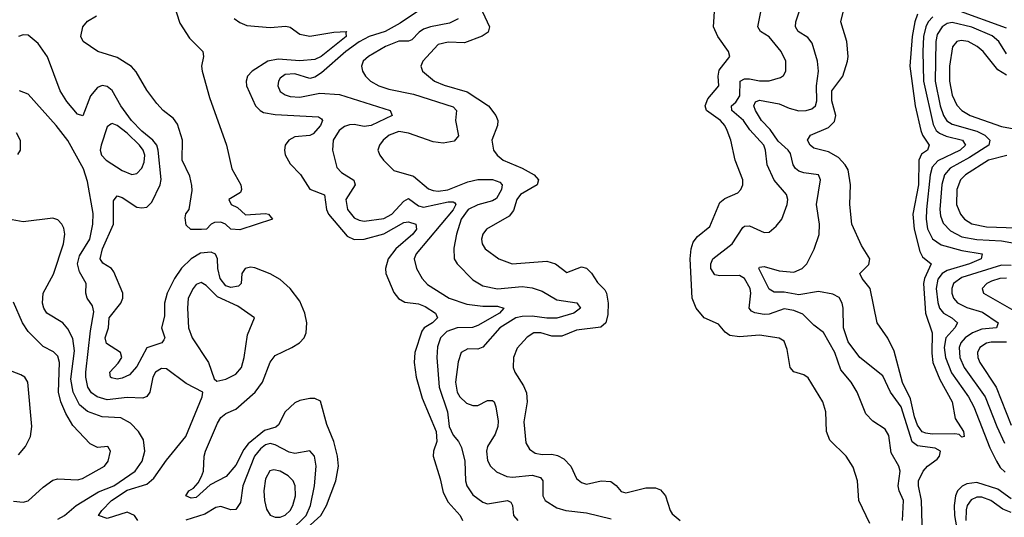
# Model space of a CAD drawing. Header units: inches. Extents: x 1552611 to 1694776, y 811966 to 917215.
# Tile 454 of 549: x 1653775 to 1657762, y 892023 to 894039. Entities that reach past the tile are written whole.
import ezdxf

# ---------------------------------------------------------------- set-up
doc = ezdxf.new("R2010")
doc.units = ezdxf.units.IN
doc.header["$MEASUREMENT"] = 0
doc.layers.add('B6859', color=7, linetype='Continuous')

msp = doc.modelspace()

# ---------------------------------------------------------------- linework, layer by layer
at = {"layer": 'B6859', "color": 5}
for points, elevation in [([(1654350.9, 894250.9), (1654423.9, 894023.9), (1654463.1, 893963.1), (1654516.3, 893910), (1654520.1, 893890), (1654511.5, 893850), (1654514.2, 893830), (1654543.7, 893723.7), (1654612.3, 893530), (1654633.8, 893433.8), (1654670.7, 893369.3), (1654674, 893350), (1654670, 893338), (1654622.8, 893310), (1654631.3, 893290), (1654657, 893277), (1654690, 893247.4), (1654770, 893253), (1654782.8, 893250), (1654798.8, 893230), (1654666.8, 893186.8), (1654629.8, 893189.8), (1654609.3, 893210), (1654590, 893218.3), (1654563.6, 893216.4), (1654550.8, 893210), (1654532, 893190), (1654511.8, 893188.2), (1654468.9, 893188.9), (1654450, 893206.6), (1654444.9, 893235.1), (1654448.4, 893251.6), (1654460.9, 893270), (1654473.9, 893346.1), (1654472.6, 893367.4), (1654464.8, 893404.8), (1654433.8, 893470), (1654434.8, 893550), (1654415, 893615), (1654397.6, 893637.6), (1654356.4, 893670), (1654330, 893699.3), (1654290, 893753.5), (1654247.1, 893827.1), (1654228.6, 893848.6), (1654170, 893885.8), (1654092, 893910), (1654032, 893950), (1654023.2, 893970), (1654030.5, 894010), (1654050, 894032.7), (1654086.3, 894053.7)], 780), ([(1657216.9, 891996.9), (1657172.8, 892090), (1657167.6, 892170), (1657150, 892226), (1657120.9, 892270), (1657055.2, 892335.2), (1657041.1, 892370), (1657038.7, 892450), (1657027.1, 892490), (1656967.1, 892587.1), (1656950, 892599.8), (1656910, 892611.9), (1656895, 892630), (1656882.2, 892702.2), (1656870, 892736), (1656850, 892748), (1656770, 892760.2), (1656690, 892753.2), (1656650, 892758.5), (1656632.2, 892772.2), (1656605.1, 892805.1), (1656546, 892830), (1656514, 892870), (1656498.5, 892910), (1656489.9, 893070.1), (1656493.5, 893110), (1656502.2, 893137.8), (1656519.5, 893160.5), (1656570, 893200.3), (1656610, 893297.5), (1656630, 893313.6), (1656682.8, 893337.2), (1656695.6, 893350), (1656703.1, 893370), (1656702.6, 893390), (1656672.3, 893470), (1656654, 893550), (1656640.2, 893590), (1656630.4, 893610), (1656613.1, 893630), (1656556.2, 893670), (1656550.8, 893690), (1656561.6, 893718.4), (1656605.3, 893770), (1656602.8, 893810), (1656606.6, 893833.4), (1656649.8, 893890), (1656645.6, 893910), (1656601.4, 893970), (1656584.5, 894010), (1656596.5, 894196.5)], 880), ([(1655390, 894073.9), (1655316, 894024), (1655255.7, 893990), (1655190, 893969.7), (1655150, 893948.6), (1655095.4, 893910), (1654996.9, 893823.1), (1654970, 893805.3), (1654950, 893800.9), (1654890, 893819.2), (1654850, 893817), (1654830, 893801.4), (1654822.8, 893790), (1654820.1, 893770), (1654830, 893747.7), (1654850, 893733.7), (1654870, 893727.2), (1654910, 893725.2), (1654990, 893740.8), (1655070, 893735.9), (1655275.8, 893670), (1655283.6, 893650), (1655198, 893610), (1655170, 893605.9), (1655130, 893613.9), (1655110, 893613), (1655090, 893605.2), (1655069.2, 893590), (1655045.1, 893550), (1655042.1, 893510), (1655059.6, 893439.6), (1655078.8, 893418.8), (1655128.8, 893388.8), (1655133.4, 893370), (1655095.6, 893310), (1655102.6, 893270), (1655130, 893235.7), (1655150, 893225.8), (1655170, 893222.5), (1655250, 893232.9), (1655282.1, 893250), (1655330, 893303.8), (1655350, 893313.6), (1655390, 893284.3), (1655410, 893279), (1655510, 893300.1), (1655530, 893301.2), (1655537.1, 893297.1), (1655540.6, 893290), (1655530, 893267.6), (1655380.1, 893090), (1655373.1, 893070), (1655381.3, 893030), (1655404.5, 892990), (1655426.3, 892966.3), (1655513.8, 892910), (1655586.1, 892886.1), (1655650, 892878.2), (1655710, 892878), (1655735.4, 892870), (1655717.5, 892850), (1655630, 892799.2), (1655608.1, 892791.9), (1655547.2, 892790), (1655505.3, 892774.7), (1655479.4, 892750), (1655467.3, 892712.7), (1655463.6, 892670), (1655473.7, 892550), (1655507.1, 892450), (1655513.7, 892390), (1655530, 892356), (1655551.3, 892330), (1655564.7, 892304.7), (1655577.1, 892250), (1655580.8, 892170), (1655586, 892150), (1655610, 892113), (1655650, 892083.8), (1655670, 892077), (1655750, 892090.7), (1655764.1, 892084.1), (1655770.7, 892070.7), (1655775.1, 892030), (1655792.2, 892010)], 840), ([(1655640.3, 894090), (1655677.2, 894010), (1655671.6, 893988.4), (1655647.8, 893972.2), (1655575.8, 893944.2), (1655510, 893947.2), (1655470, 893938.1), (1655407.3, 893870), (1655399.7, 893850), (1655406.4, 893830), (1655455.2, 893790), (1655493.5, 893773.5), (1655586.8, 893746.8), (1655673.7, 893690), (1655702.9, 893650), (1655711, 893630), (1655710.2, 893610), (1655686.4, 893550), (1655694.3, 893510), (1655708.9, 893490), (1655733.4, 893470), (1655810, 893437.1), (1655858.9, 893410), (1655875.6, 893390), (1655870.8, 893369.2), (1655803.1, 893330), (1655788.7, 893310), (1655774.4, 893265.6), (1655756.7, 893243.2), (1655665.3, 893190), (1655650.3, 893170), (1655644.5, 893150), (1655647.3, 893130), (1655659.6, 893110), (1655715.8, 893070), (1655769, 893049), (1655910, 893060.5), (1655944.4, 893050), (1655990, 893014.6), (1656050, 893037.5), (1656070, 893031.9), (1656090, 893011.3), (1656114.2, 892974.2), (1656143.7, 892943.7), (1656151, 892930), (1656158, 892890), (1656156.3, 892843.7), (1656149, 892811), (1656127.7, 892792.3), (1656030, 892780.2), (1655970, 892755.9), (1655930, 892756.8), (1655885.2, 892770), (1655857.3, 892770), (1655830, 892752.1), (1655790, 892707.3), (1655775, 892670), (1655772.9, 892630), (1655779.7, 892610), (1655815.3, 892555.3), (1655827.4, 892527.4), (1655830.1, 892490), (1655817, 892410), (1655824.2, 892324.2), (1655839, 892299), (1655862.1, 892282.1), (1655890, 892277), (1655930, 892278.9), (1655953.1, 892273.1), (1655978.9, 892258.9), (1656006.8, 892230), (1656030, 892179.5), (1656050, 892163.2), (1656070, 892157.2), (1656130.2, 892170.2), (1656168, 892168), (1656190, 892151.6), (1656210, 892127.7), (1656230, 892121.6), (1656310, 892141.5), (1656350, 892141.8), (1656370, 892134.2), (1656390.2, 892110), (1656409.1, 892050), (1656417.2, 892037.2), (1656450, 892009.4)], 880), ([(1657349.9, 892010), (1657354.1, 892090), (1657335.3, 892130), (1657332.5, 892150), (1657340.2, 892210), (1657335, 892230), (1657303.6, 892283.6), (1657294.4, 892354.4), (1657279.1, 892379.1), (1657230, 892412.4), (1657201.4, 892441.4), (1657165.9, 892530), (1657141.3, 892570), (1657099.8, 892619.8), (1657075, 892690), (1657030, 892771.6), (1656990, 892801.6), (1656946, 892846), (1656910, 892860.9), (1656870, 892867.3), (1656810, 892845.3), (1656790, 892844.5), (1656751, 892851), (1656737.6, 892857.6), (1656728.4, 892870), (1656735.6, 892930), (1656733.3, 892950), (1656710, 892989.8), (1656690, 893002), (1656610, 893000.2), (1656590, 893004.8), (1656573.9, 893030), (1656572.9, 893050), (1656581.6, 893070), (1656659.9, 893130), (1656703.2, 893196.8), (1656710, 893202), (1656730, 893203.7), (1656790, 893175.9), (1656810, 893177.3), (1656838.1, 893201.9), (1656860.8, 893230), (1656883.2, 893290), (1656884.6, 893310), (1656879.4, 893330), (1656830, 893388.8), (1656802.2, 893450), (1656795.2, 893510), (1656788.1, 893530), (1656732, 893592), (1656705.3, 893630), (1656658.8, 893670), (1656657.5, 893690), (1656675.2, 893704.8), (1656690.6, 893730), (1656692.5, 893790), (1656710, 893798.7), (1656730, 893799.3), (1656770, 893790.9), (1656810, 893790.6), (1656856, 893804), (1656867.9, 893812.1), (1656877.8, 893830), (1656877.2, 893870), (1656858.6, 893910), (1656810, 893968.5), (1656774.3, 893990), (1656763.5, 894010), (1656775.9, 894070)], 860), ([(1657430, 891946), (1657426.4, 892090), (1657414.6, 892150), (1657414.6, 892170), (1657432.7, 892210), (1657450, 892229.1), (1657490, 892257.5), (1657499.6, 892270), (1657503.6, 892290), (1657482.2, 892302.2), (1657410, 892311.9), (1657388.6, 892328.6), (1657344.3, 892470), (1657300.8, 892530), (1657270, 892595.5), (1657176.3, 892670), (1657130, 892733.7), (1657110.3, 892790), (1657108.8, 892870), (1657105.5, 892890), (1657093.4, 892913.4), (1657066.8, 892926.8), (1657010, 892937.9), (1656930, 892923.6), (1656870, 892934), (1656830, 892935.2), (1656810, 892947.3), (1656768.2, 893030), (1656770, 893036.4), (1656790, 893038.6), (1656850, 893021.3), (1656910, 893016.1), (1656943.5, 893030), (1656962.7, 893050), (1656991.6, 893108.4), (1657012.3, 893167.7), (1657014, 893210), (1657001.5, 893290), (1657018, 893390), (1657009.6, 893410), (1656950, 893417.6), (1656930, 893424.3), (1656915.9, 893435.9), (1656907.1, 893450), (1656896.1, 893496.1), (1656886.3, 893510), (1656845.7, 893545.7), (1656814, 893594), (1656779.2, 893630), (1656753.7, 893670), (1656747.8, 893690), (1656754.4, 893705.6), (1656770, 893713.1), (1656850, 893697.2), (1656890, 893679.4), (1656930, 893669.2), (1656959.3, 893670), (1656982.8, 893677.2), (1656997.5, 893690), (1657002.5, 893710), (1657001.2, 893770), (1657009.2, 893830), (1657005.6, 893870), (1656983.8, 893943.8), (1656965.9, 893965.9), (1656927, 893990), (1656916.8, 894010), (1656918.2, 894030), (1656931.5, 894070)], 840), ([(1657410, 894060.2), (1657399.8, 894030), (1657388.9, 893970), (1657378.9, 893850), (1657400.9, 893690), (1657423.5, 893590), (1657430.4, 893570), (1657457.3, 893530), (1657450.1, 893510), (1657426.6, 893493.4), (1657415.7, 893470), (1657413.8, 893370), (1657391.6, 893250), (1657396.4, 893190), (1657419, 893099), (1657430, 893078.3), (1657465.3, 893050), (1657438.6, 892990), (1657434.9, 892970), (1657443.2, 892850), (1657468.9, 892770), (1657468, 892688), (1657472.5, 892650), (1657501.2, 892581.2), (1657550.6, 892490), (1657563, 892423), (1657596.1, 892370), (1657598.8, 892350), (1657590, 892347.1), (1657578.3, 892358.3), (1657560.9, 892360.9), (1657470, 892359.5), (1657443.4, 892363.4), (1657428.9, 892368.9), (1657410, 892396.4), (1657397.7, 892430), (1657382.5, 892502.5), (1657350, 892568.5), (1657315.3, 892695.3), (1657290, 892748.7), (1657246.3, 892810), (1657218.8, 892950), (1657186.6, 892990), (1657176.9, 893010), (1657213.4, 893046.6), (1657216.9, 893070), (1657183.9, 893123.9), (1657144.5, 893210), (1657136.8, 893290), (1657138.7, 893370), (1657128.9, 893430), (1657118, 893450), (1657090, 893480.6), (1657050, 893503.1), (1656990, 893518.6), (1656975, 893530), (1656964.5, 893550), (1656977.4, 893570), (1657050, 893601.2), (1657074.1, 893625.9), (1657079, 893650), (1657063.6, 893710), (1657063.8, 893750), (1657108, 893810), (1657126.7, 893870), (1657129.4, 893890), (1657124.4, 893950), (1657099.8, 894030), (1657114.1, 894090)], 820), ([(1657770, 894003.9), (1657570, 894077)], 840), ([(1654643.8, 894043.8), (1654667, 894027), (1654695.2, 894015.2), (1654790, 894007.5), (1654852.7, 894012.7), (1654870, 894008.1), (1654910, 893979.3), (1654950, 893971.4), (1655047.7, 893987.7), (1655098.8, 893990), (1655095.2, 893984.8), (1655097.5, 893970), (1654996.2, 893890), (1654970, 893877.6), (1654910, 893871.5), (1654822.1, 893877.9), (1654780.6, 893870), (1654716.8, 893830), (1654697.9, 893810), (1654691.8, 893790), (1654694.2, 893770), (1654730.1, 893690.1), (1654748.6, 893670), (1654762.9, 893662.9), (1654810, 893654.2), (1654984.6, 893644.6), (1654997.3, 893637.3), (1655000.7, 893630), (1654992.6, 893610), (1654963.5, 893576.5), (1654950, 893568.7), (1654890, 893563.8), (1654864.8, 893550), (1654850.5, 893530), (1654847.2, 893510), (1654850.4, 893490.4), (1654870, 893454.6), (1654911.8, 893411.8), (1654950, 893352.5), (1655009.6, 893329.6), (1655017.7, 893270), (1655025.2, 893250), (1655101, 893161), (1655130, 893147.7), (1655170, 893149), (1655250, 893171.3), (1655330, 893216.9), (1655350, 893220.1), (1655379.7, 893210), (1655381.9, 893190), (1655367.1, 893170), (1655298.4, 893110), (1655267.8, 893070), (1655256.4, 893030), (1655258.1, 893010), (1655290, 892933.4), (1655308.7, 892908.7), (1655334.7, 892894.7), (1655390, 892886.8), (1655417.1, 892877.1), (1655459.2, 892850), (1655467, 892830), (1655447.3, 892810), (1655413.1, 892790), (1655403.8, 892776.2), (1655375.6, 892690), (1655372.2, 892650), (1655380.3, 892590), (1655405.4, 892505.4), (1655462, 892370), (1655464.1, 892330), (1655450.5, 892290), (1655448.8, 892270), (1655478.1, 892178.1), (1655490, 892123.2), (1655510, 892083.8), (1655558.5, 892030), (1655567.9, 892010)], 820), ([(1655550, 894041.4), (1655516.1, 894023.9), (1655438.7, 894010), (1655410, 894000.3), (1655392.1, 893987.9), (1655363.6, 893956.4), (1655350, 893951.5), (1655310, 893951.3), (1655256.9, 893930), (1655187.8, 893890), (1655165.8, 893870), (1655159.6, 893850), (1655163.9, 893830), (1655175.5, 893810), (1655195.5, 893790), (1655230, 893770.7), (1655270, 893757.6), (1655370, 893736.9), (1655530, 893685.8), (1655544, 893670), (1655540.1, 893630), (1655552.5, 893567.5), (1655534.3, 893545.7), (1655490, 893538.2), (1655450, 893543.8), (1655350, 893578.3), (1655310, 893584.9), (1655271, 893570), (1655247.3, 893550), (1655232.5, 893530), (1655225.3, 893510), (1655232.8, 893490), (1655248.4, 893470), (1655290, 893427.3), (1655370, 893404.5), (1655430, 893353.9), (1655450, 893345.9), (1655470, 893343.4), (1655509.4, 893349.4), (1655590, 893381.4), (1655630, 893390.9), (1655690, 893390.9), (1655719.8, 893379.8), (1655728.6, 893370), (1655725.7, 893350), (1655705.5, 893314.5), (1655690, 893304.3), (1655630, 893288.5), (1655591.1, 893270), (1655562.3, 893230), (1655543.3, 893170), (1655533.3, 893113.3), (1655534.5, 893070), (1655546, 893050), (1655610, 892984.8), (1655650, 892960.4), (1655710, 892947.6), (1655810, 892957), (1655850, 892951.9), (1655890, 892939.2), (1655950, 892904.2), (1656030.8, 892890.8), (1656045.2, 892870), (1656018.6, 892850), (1655950, 892829.7), (1655910, 892828.8), (1655850, 892836.9), (1655810, 892835.8), (1655783.5, 892830), (1655719.1, 892790), (1655650, 892712.5), (1655630, 892704.3), (1655590, 892705), (1655563.2, 892690), (1655550, 892652.3), (1655540.1, 892570), (1655547, 892530), (1655557.8, 892510), (1655584.9, 892484.9), (1655610, 892475.2), (1655630, 892475.2), (1655670, 892495.7), (1655690, 892496), (1655696.5, 892490), (1655703.5, 892470), (1655712.3, 892412.3), (1655711.5, 892390), (1655700.9, 892359.1), (1655669.5, 892310), (1655665.3, 892290), (1655670, 892253), (1655681, 892230), (1655706.4, 892206.4), (1655747.5, 892187.5), (1655770, 892184.6), (1655850, 892192.9), (1655883.3, 892183.3), (1655893.8, 892170), (1655893.1, 892110), (1655902.3, 892090), (1655950, 892061.2), (1655986.7, 892050), (1656070, 892040.7), (1656170, 892016.9)], 860), ([(1657472.8, 894050), (1657453.3, 894030), (1657443.8, 894010), (1657435.1, 893970), (1657431.8, 893910), (1657434.8, 893790), (1657473.7, 893613.7), (1657486.2, 893590), (1657498.8, 893578.8), (1657526.2, 893566.2), (1657592.8, 893550), (1657604.4, 893530), (1657583.1, 893510), (1657492.8, 893467.2), (1657470, 893441.3), (1657460.9, 893410), (1657446.1, 893270), (1657444.9, 893230), (1657451.3, 893191.3), (1657471.1, 893151.1), (1657506.2, 893126.2), (1657590, 893103.5), (1657671.8, 893090), (1657668.3, 893070), (1657620.2, 893050), (1657530, 893022.2), (1657510, 893009.9), (1657492.4, 892987.6), (1657485.5, 892950), (1657492.5, 892892.5), (1657499.9, 892870), (1657515.5, 892850), (1657549.4, 892830), (1657572.2, 892810), (1657561.8, 892790), (1657525.3, 892750), (1657518.4, 892710), (1657523.7, 892670), (1657548.1, 892608.1), (1657616.2, 892510), (1657637.9, 892470), (1657703.4, 892303.4), (1657729.5, 892249.5), (1657745, 892225), (1657764.9, 892204.9)], 840), ([(1657770, 893899.6), (1657739.6, 893950), (1657712.4, 893972.4), (1657630, 894008.4), (1657550, 894027), (1657530, 894022.8), (1657509.7, 894010), (1657490, 893978.2), (1657484.2, 893950), (1657482.1, 893790), (1657501.7, 893690), (1657516, 893650), (1657529.4, 893629.4), (1657550, 893614.6), (1657650, 893586.3), (1657682.7, 893570), (1657703.6, 893550), (1657698.3, 893530), (1657620.4, 893479.6), (1657542.7, 893437.3), (1657519.2, 893410), (1657509.1, 893370.9), (1657500.7, 893270), (1657503.6, 893243.6), (1657514.6, 893214.6), (1657543.5, 893183.5), (1657590, 893159), (1657650, 893147.5), (1657750, 893142.1), (1657862.6, 893122.6)], 860), ([(1654939.9, 891980.1), (1654994.7, 892030), (1655017.6, 892070), (1655055, 892170), (1655066.2, 892230), (1655062.7, 892270), (1655047, 892330), (1655018.9, 892398.9), (1654993.3, 892493.3), (1654970, 892504.5), (1654950, 892503.9), (1654910, 892496.2), (1654890, 892486.6), (1654850.1, 892450), (1654823.4, 892396.6), (1654812.2, 892387.8), (1654766.3, 892373.7), (1654700.3, 892319.7), (1654683.3, 892296.7), (1654650, 892233.6), (1654611.8, 892188.2), (1654546.2, 892153.8), (1654490, 892103), (1654470, 892099.8), (1654448.4, 892110), (1654460.5, 892130), (1654479.6, 892140.4), (1654498.3, 892161.7), (1654512, 892188), (1654519.7, 892210), (1654521.8, 892270), (1654527.7, 892290), (1654576.1, 892403.9), (1654590, 892426.3), (1654610, 892442.7), (1654650, 892460.9), (1654729.4, 892530), (1654757.9, 892570), (1654789.2, 892650.8), (1654810, 892677.8), (1654877.6, 892710), (1654907.8, 892730), (1654926.6, 892750), (1654935.4, 892770), (1654938.1, 892810), (1654929.9, 892849.9), (1654910, 892897.8), (1654871.1, 892950), (1654830, 892985.9), (1654790, 893008.5), (1654727.2, 893032.8), (1654710, 893036.2), (1654687.7, 893030), (1654674.8, 893010), (1654672.7, 892970), (1654661, 892959), (1654630, 892953.6), (1654610, 892960.3), (1654586.7, 892990), (1654577.7, 893030), (1654575.7, 893070), (1654568.7, 893088.7), (1654550, 893096.9), (1654507.5, 893092.5), (1654469.2, 893070), (1654430, 893032.3), (1654402.4, 892990), (1654372.9, 892930), (1654362.2, 892890), (1654362.2, 892837.8), (1654350.2, 892790.2), (1654362.7, 892750), (1654358.7, 892741.3), (1654350.3, 892730), (1654290, 892709.2), (1654250, 892633.5), (1654219.7, 892600.3), (1654190, 892586.2), (1654170, 892582.8), (1654147.1, 892587.1), (1654142.9, 892590), (1654140.7, 892610), (1654173.6, 892646.4), (1654188.4, 892670), (1654183.9, 892690), (1654127.3, 892727.3), (1654121.6, 892750), (1654135.1, 892790), (1654138, 892830), (1654184.5, 892890), (1654193.2, 892910), (1654193.2, 892930), (1654157, 893017), (1654146.5, 893030), (1654111.5, 893051.5), (1654100.9, 893070), (1654110.9, 893110), (1654155, 893210), (1654155, 893305), (1654170, 893325), (1654190, 893317.8), (1654250, 893278.9), (1654270, 893275.9), (1654290, 893279.2), (1654310, 893299), (1654343.8, 893370), (1654348.4, 893391.6), (1654336.1, 893510), (1654330.3, 893530.3), (1654314.6, 893550), (1654270, 893586.3), (1654228.7, 893630), (1654185, 893690), (1654150, 893751.5), (1654130, 893767.7), (1654110, 893771.3), (1654090, 893763.9), (1654062.6, 893730), (1654031.1, 893648.9), (1654010, 893656.1), (1653966.4, 893706.4), (1653938.8, 893750), (1653888.4, 893888.4), (1653850, 893941.7), (1653810, 893976.4), (1653790, 893977.7), (1653770, 893970.9)], 820), ([(1657770, 893814), (1657735.9, 893835.9), (1657675.9, 893910), (1657652.2, 893930), (1657614.7, 893950), (1657586.4, 893953.6), (1657570, 893949.9), (1657551.3, 893928.7), (1657539.9, 893850), (1657539.2, 893790), (1657550, 893732.8), (1657570, 893691.6), (1657589, 893670), (1657623.8, 893650), (1657750, 893605.6), (1657837.8, 893590)], 880), ([(1654254, 892010), (1654240.5, 892030), (1654210, 892043.2), (1654130, 892017.7), (1654094.5, 892030), (1654107.9, 892050), (1654146.9, 892090), (1654210, 892132.1), (1654290, 892157.5), (1654318.6, 892181.4), (1654370, 892254.3), (1654447.5, 892350), (1654513.7, 892510), (1654517.2, 892530), (1654450, 892564.2), (1654370, 892623.8), (1654350, 892625.3), (1654325.4, 892610), (1654314.5, 892590), (1654302, 892530), (1654290, 892512.4), (1654274.3, 892505.7), (1654210, 892507.9), (1654130, 892498.2), (1654089.1, 892510), (1654066.8, 892526.8), (1654051.7, 892550), (1654042.9, 892590), (1654043.8, 892610), (1654061.8, 892778.2), (1654075.5, 892855.5), (1654070, 892879.7), (1654048, 892910), (1654043.9, 892930), (1654045.2, 892970), (1654017.6, 893017.6), (1654009.6, 893050), (1654018.1, 893081.9), (1654058.8, 893150), (1654072, 893210), (1654073.3, 893253.2), (1654050, 893382.7), (1654033.7, 893433.7), (1653970, 893549.7), (1653923.8, 893610), (1653810, 893736.9), (1653775.3, 893750)], 840), ([(1653760.9, 893580.9), (1653777.6, 893550), (1653777.4, 893510), (1653767.1, 893492.9)], 840), ([(1657771.7, 893488.3), (1657698, 893470), (1657604.2, 893410), (1657584.9, 893390), (1657569.7, 893350), (1657568.5, 893290), (1657584.1, 893250), (1657601, 893230), (1657630, 893211.8), (1657690, 893199.6), (1657810, 893195.8)], 880), ([(1653930, 892015.7), (1653957.2, 892030), (1654003.9, 892070), (1654094.8, 892125.2), (1654156.6, 892150), (1654242.8, 892210), (1654270.8, 892250), (1654281.6, 892290), (1654276.7, 892336.7), (1654256.3, 892370), (1654224, 892404), (1654184.9, 892424.9), (1654110, 892429.9), (1654050, 892450.7), (1654017.6, 892477.6), (1653991.8, 892530), (1653982.2, 892582.2), (1653997.2, 892697.2), (1653990, 892747.2), (1653970, 892786), (1653950, 892809.8), (1653885.5, 892850), (1653873, 892870), (1653867.9, 892890), (1653870.6, 892930), (1653912.2, 893007.8), (1653952.9, 893130), (1653958.2, 893170), (1653954.1, 893194.1), (1653946.6, 893210), (1653930, 893228), (1653910, 893234.7), (1653790, 893219.8), (1653670, 893241.1)], 860), ([(1657790, 893043), (1657750, 893044.3), (1657590, 892994.3), (1657556.3, 892970), (1657548.6, 892950), (1657548.6, 892930), (1657555.8, 892910), (1657571.5, 892891.5), (1657610, 892872.9), (1657673.8, 892853.8), (1657737.1, 892810), (1657730.4, 892790), (1657670, 892785.2), (1657633, 892770), (1657603.6, 892750), (1657586, 892730), (1657578.5, 892710), (1657581.2, 892670), (1657599.6, 892630), (1657683.8, 892510), (1657730.9, 892390), (1657762.4, 892322.4)], 860), ([(1657770, 892991.1), (1657743.1, 892990), (1657710, 892979.3), (1657691, 892970), (1657671.9, 892950), (1657677.5, 892930), (1657799.9, 892859.9)], 880), ([(1653750, 892088.4), (1653790, 892084.4), (1653810, 892088.8), (1653870, 892144.5), (1653910, 892172.9), (1653930, 892178.4), (1654010, 892173.9), (1654030, 892179.4), (1654118.7, 892230), (1654134.2, 892250), (1654143, 892290), (1654132.3, 892310), (1654090, 892305.1), (1654060.5, 892320.5), (1653990, 892394.5), (1653962.5, 892442.5), (1653942.4, 892490), (1653932.9, 892530), (1653936.2, 892650), (1653930, 892675.4), (1653913, 892693), (1653870, 892714.7), (1653810, 892774.7), (1653786.5, 892810), (1653750, 892894.7)], 880), ([(1657770, 892731.7), (1657708.2, 892731.8), (1657690, 892727.5), (1657662.6, 892710), (1657653.4, 892690), (1657654.9, 892670), (1657662.4, 892650), (1657728.3, 892550), (1657790, 892395.7)], 880), ([(1653770, 892276.2), (1653798.4, 892310), (1653818.7, 892350), (1653825, 892390), (1653809, 892570), (1653796.4, 892590), (1653780.4, 892600.4), (1653710, 892626.7)], 920), ([(1654872, 891968), (1654935, 892030), (1654952.4, 892070), (1654969.2, 892150), (1654975.6, 892230), (1654968.7, 892270), (1654950, 892292.3), (1654890, 892280.4), (1654866.2, 892286.2), (1654810, 892316.6), (1654790, 892321), (1654770, 892315.7), (1654750, 892300.3), (1654725.7, 892270), (1654678.9, 892150), (1654670, 892082.4), (1654650, 892053.8), (1654630, 892052.3), (1654590, 892067), (1654570, 892062.6), (1654524.9, 892035.1), (1654448.4, 892011.6)], 840), ([(1657790, 892097.5), (1657736, 892136), (1657650, 892163.2), (1657610, 892158.6), (1657591.4, 892148.6), (1657572.7, 892130), (1657563.8, 892110), (1657558.7, 892070), (1657559.6, 892030), (1657577.8, 891930)], 840), ([(1657790, 892041.4), (1657755.2, 892055.2), (1657707.5, 892090), (1657670, 892104.2), (1657650, 892103.5), (1657627, 892093), (1657611.2, 892070), (1657607, 892053), (1657605.4, 892010)], 860)]:
    msp.add_lwpolyline(points, dxfattribs=dict(at, elevation=elevation))
for points, elevation in [([(1654150, 893617.7), (1654144.2, 893615.8), (1654130, 893604.2), (1654104.7, 893530), (1654100.9, 893510), (1654106.7, 893490), (1654125.3, 893470), (1654190, 893427.5), (1654230, 893411), (1654250, 893416), (1654270, 893436.9), (1654279.1, 893460.9), (1654281.5, 893490), (1654275.6, 893510), (1654261.1, 893530), (1654210, 893578.2), (1654170, 893609.9)], 840), ([(1654510, 892974.4), (1654490, 892966), (1654477.1, 892950), (1654458.1, 892910), (1654454.5, 892870), (1654459.4, 892790), (1654474.3, 892750), (1654540.2, 892650), (1654563.4, 892583.4), (1654574, 892574), (1654610, 892582), (1654650, 892602.2), (1654673.2, 892630), (1654684.7, 892670), (1654697.8, 892762.2), (1654725.6, 892830), (1654658.2, 892878.2), (1654575.7, 892915.7), (1654530, 892962.2)], 840), ([(1654804.6, 892215.4), (1654788.8, 892211.2), (1654770, 892178), (1654763.3, 892130), (1654766.3, 892090), (1654775, 892055), (1654790, 892031.1), (1654810, 892022.8), (1654830, 892023.3), (1654850, 892031.9), (1654869.9, 892050), (1654881.4, 892070), (1654892.4, 892110), (1654891.2, 892150), (1654882.5, 892170), (1654862, 892190), (1654830, 892209.3)], 860)]:
    msp.add_lwpolyline(points, close=True, dxfattribs=dict(at, elevation=elevation))

doc.saveas('drawing.dxf')
